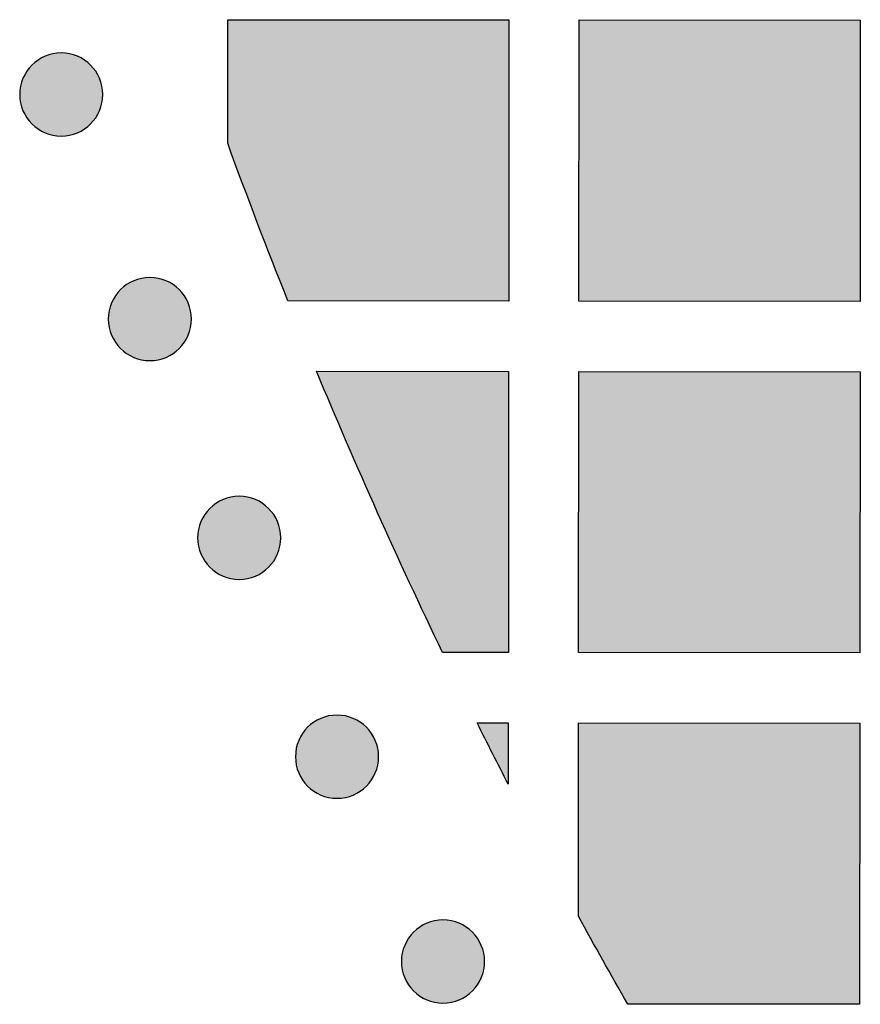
# Model space of a CAD drawing. Header units: millimetres. Extents: x -3873 to -97, y 912 to 4165.
# Tile 601 of 656: x -575 to -539, y 3800 to 3842. Entities that reach past the tile are written whole.
import ezdxf

# ---------------------------------------------------------------- set-up
doc = ezdxf.new("R2010")
doc.units = ezdxf.units.MM
doc.layers.add('pattern', color=7, linetype='Continuous', true_color=0x000000)

msp = doc.modelspace()

# ---------------------------------------------------------------- hatches: boundary and pattern name
at = {"layer": 'pattern'}
for points in [[(-566.163, 3836.468), (-566.159, 3841.744), (-554.159, 3841.733), (-554.169, 3829.734), (-563.593, 3829.742)], [(-551.169, 3829.731), (-551.159, 3841.731), (-539.159, 3841.72), (-539.169, 3829.721)], [(-572.015, 3837.296), (-572.043, 3837.268), (-572.072, 3837.241), (-572.102, 3837.214), (-572.133, 3837.188), (-572.165, 3837.162), (-572.197, 3837.137), (-572.23, 3837.113), (-572.264, 3837.089), (-572.299, 3837.065), (-572.335, 3837.043), (-572.372, 3837.021), (-572.409, 3836.999), (-572.447, 3836.979), (-572.486, 3836.959), (-572.525, 3836.94), (-572.565, 3836.923), (-572.606, 3836.906), (-572.647, 3836.889), (-572.689, 3836.874), (-572.732, 3836.86), (-572.775, 3836.847), (-572.818, 3836.835), (-572.862, 3836.824), (-572.907, 3836.815), (-572.951, 3836.806), (-572.996, 3836.798), (-573.041, 3836.792), (-573.087, 3836.787), (-573.133, 3836.782), (-573.178, 3836.779), (-573.224, 3836.778), (-573.27, 3836.777), (-573.316, 3836.778), (-573.362, 3836.78), (-573.408, 3836.783), (-573.453, 3836.787), (-573.499, 3836.792), (-573.544, 3836.799), (-573.589, 3836.806), (-573.634, 3836.815), (-573.678, 3836.825), (-573.722, 3836.836), (-573.765, 3836.848), (-573.808, 3836.861), (-573.851, 3836.875), (-573.893, 3836.891), (-573.934, 3836.907), (-573.975, 3836.924), (-574.015, 3836.942), (-574.054, 3836.961), (-574.093, 3836.98), (-574.131, 3837.001), (-574.168, 3837.022), (-574.205, 3837.044), (-574.24, 3837.067), (-574.275, 3837.09), (-574.309, 3837.114), (-574.343, 3837.139), (-574.375, 3837.164), (-574.407, 3837.19), (-574.437, 3837.216), (-574.467, 3837.243), (-574.496, 3837.27), (-574.524, 3837.298), (-574.552, 3837.326), (-574.579, 3837.355), (-574.606, 3837.385), (-574.632, 3837.416), (-574.658, 3837.447), (-574.683, 3837.48), (-574.707, 3837.513), (-574.731, 3837.547), (-574.755, 3837.582), (-574.778, 3837.618), (-574.8, 3837.655), (-574.821, 3837.692), (-574.841, 3837.73), (-574.861, 3837.769), (-574.88, 3837.808), (-574.898, 3837.848), (-574.915, 3837.889), (-574.931, 3837.93), (-574.946, 3837.972), (-574.96, 3838.015), (-574.973, 3838.058), (-574.985, 3838.101), (-574.996, 3838.145), (-575.006, 3838.189), (-575.014, 3838.234), (-575.022, 3838.279), (-575.028, 3838.324), (-575.034, 3838.37), (-575.038, 3838.415), (-575.041, 3838.461), (-575.042, 3838.507), (-575.043, 3838.553), (-575.042, 3838.599), (-575.04, 3838.645), (-575.037, 3838.691), (-575.033, 3838.736), (-575.028, 3838.782), (-575.021, 3838.827), (-575.014, 3838.872), (-575.005, 3838.917), (-574.995, 3838.961), (-574.984, 3839.005), (-574.972, 3839.048), (-574.959, 3839.091), (-574.945, 3839.134), (-574.93, 3839.176), (-574.913, 3839.217), (-574.896, 3839.258), (-574.878, 3839.298), (-574.859, 3839.337), (-574.84, 3839.376), (-574.819, 3839.414), (-574.798, 3839.451), (-574.776, 3839.488), (-574.753, 3839.523), (-574.73, 3839.558), (-574.706, 3839.592), (-574.681, 3839.625), (-574.656, 3839.658), (-574.63, 3839.689), (-574.604, 3839.72), (-574.577, 3839.75), (-574.55, 3839.779), (-574.522, 3839.807), (-574.494, 3839.835), (-574.465, 3839.862), (-574.435, 3839.889), (-574.404, 3839.915), (-574.373, 3839.94), (-574.34, 3839.966), (-574.307, 3839.99), (-574.273, 3840.014), (-574.238, 3840.038), (-574.202, 3840.06), (-574.165, 3840.082), (-574.128, 3840.104), (-574.09, 3840.124), (-574.051, 3840.144), (-574.012, 3840.163), (-573.972, 3840.18), (-573.931, 3840.197), (-573.89, 3840.213), (-573.848, 3840.229), (-573.805, 3840.243), (-573.762, 3840.256), (-573.719, 3840.268), (-573.675, 3840.279), (-573.631, 3840.288), (-573.586, 3840.297), (-573.541, 3840.305), (-573.496, 3840.311), (-573.45, 3840.316), (-573.405, 3840.321), (-573.359, 3840.323), (-573.313, 3840.325), (-573.267, 3840.326), (-573.221, 3840.325), (-573.175, 3840.323), (-573.129, 3840.32), (-573.084, 3840.316), (-573.038, 3840.311), (-572.993, 3840.304), (-572.948, 3840.297), (-572.904, 3840.288), (-572.859, 3840.278), (-572.815, 3840.267), (-572.772, 3840.255), (-572.729, 3840.242), (-572.686, 3840.228), (-572.645, 3840.212), (-572.603, 3840.196), (-572.562, 3840.179), (-572.522, 3840.161), (-572.483, 3840.142), (-572.444, 3840.123), (-572.406, 3840.102), (-572.369, 3840.081), (-572.333, 3840.059), (-572.297, 3840.036), (-572.262, 3840.013), (-572.228, 3839.988), (-572.195, 3839.964), (-572.162, 3839.939), (-572.131, 3839.913), (-572.1, 3839.886), (-572.07, 3839.86), (-572.041, 3839.833), (-572.013, 3839.805), (-571.985, 3839.777), (-571.958, 3839.748), (-571.932, 3839.718), (-571.905, 3839.687), (-571.88, 3839.655), (-571.854, 3839.623), (-571.83, 3839.59), (-571.806, 3839.556), (-571.782, 3839.521), (-571.76, 3839.485), (-571.738, 3839.448), (-571.716, 3839.411), (-571.696, 3839.373), (-571.676, 3839.334), (-571.658, 3839.295), (-571.64, 3839.255), (-571.623, 3839.214), (-571.607, 3839.173), (-571.592, 3839.131), (-571.577, 3839.088), (-571.564, 3839.045), (-571.552, 3839.002), (-571.541, 3838.958), (-571.532, 3838.914), (-571.523, 3838.869), (-571.515, 3838.824), (-571.509, 3838.779), (-571.504, 3838.733), (-571.5, 3838.688), (-571.497, 3838.642), (-571.495, 3838.596), (-571.494, 3838.55), (-571.495, 3838.504), (-571.497, 3838.458), (-571.5, 3838.412), (-571.504, 3838.367), (-571.509, 3838.321), (-571.516, 3838.276), (-571.523, 3838.231), (-571.532, 3838.186), (-571.542, 3838.142), (-571.553, 3838.098), (-571.565, 3838.055), (-571.578, 3838.012), (-571.593, 3837.969), (-571.608, 3837.927), (-571.624, 3837.886), (-571.641, 3837.845), (-571.659, 3837.805), (-571.678, 3837.766), (-571.697, 3837.727), (-571.718, 3837.689), (-571.739, 3837.652), (-571.761, 3837.615), (-571.784, 3837.58), (-571.808, 3837.545), (-571.832, 3837.511), (-571.856, 3837.477), (-571.882, 3837.445), (-571.907, 3837.413), (-571.934, 3837.383), (-571.96, 3837.353), (-571.988, 3837.324)], [(-568.232, 3827.712), (-568.26, 3827.684), (-568.289, 3827.657), (-568.319, 3827.63), (-568.35, 3827.604), (-568.381, 3827.578), (-568.414, 3827.553), (-568.447, 3827.529), (-568.481, 3827.505), (-568.516, 3827.481), (-568.552, 3827.458), (-568.588, 3827.436), (-568.626, 3827.415), (-568.664, 3827.395), (-568.702, 3827.375), (-568.742, 3827.356), (-568.782, 3827.338), (-568.823, 3827.321), (-568.864, 3827.305), (-568.906, 3827.29), (-568.948, 3827.276), (-568.991, 3827.263), (-569.035, 3827.251), (-569.079, 3827.24), (-569.123, 3827.23), (-569.168, 3827.222), (-569.213, 3827.214), (-569.258, 3827.208), (-569.304, 3827.202), (-569.349, 3827.198), (-569.395, 3827.195), (-569.441, 3827.194), (-569.487, 3827.193), (-569.533, 3827.194), (-569.579, 3827.196), (-569.624, 3827.199), (-569.67, 3827.203), (-569.715, 3827.208), (-569.761, 3827.215), (-569.806, 3827.222), (-569.85, 3827.231), (-569.895, 3827.241), (-569.938, 3827.252), (-569.982, 3827.264), (-570.025, 3827.277), (-570.067, 3827.291), (-570.109, 3827.306), (-570.151, 3827.323), (-570.191, 3827.34), (-570.231, 3827.358), (-570.271, 3827.376), (-570.31, 3827.396), (-570.348, 3827.417), (-570.385, 3827.438), (-570.421, 3827.46), (-570.457, 3827.483), (-570.492, 3827.506), (-570.526, 3827.53), (-570.559, 3827.555), (-570.592, 3827.58), (-570.623, 3827.606), (-570.654, 3827.632), (-570.684, 3827.659), (-570.713, 3827.686), (-570.741, 3827.714), (-570.768, 3827.742), (-570.796, 3827.771), (-570.822, 3827.801), (-570.848, 3827.832), (-570.874, 3827.863), (-570.899, 3827.896), (-570.924, 3827.929), (-570.948, 3827.963), (-570.971, 3827.998), (-570.994, 3828.034), (-571.016, 3828.07), (-571.037, 3828.108), (-571.058, 3828.146), (-571.077, 3828.185), (-571.096, 3828.224), (-571.114, 3828.264), (-571.131, 3828.305), (-571.147, 3828.346), (-571.162, 3828.388), (-571.176, 3828.431), (-571.189, 3828.474), (-571.201, 3828.517), (-571.212, 3828.561), (-571.222, 3828.605), (-571.231, 3828.65), (-571.238, 3828.695), (-571.245, 3828.74), (-571.25, 3828.786), (-571.254, 3828.831), (-571.257, 3828.877), (-571.259, 3828.923), (-571.26, 3828.969), (-571.259, 3829.015), (-571.257, 3829.061), (-571.254, 3829.106), (-571.25, 3829.152), (-571.245, 3829.198), (-571.238, 3829.243), (-571.23, 3829.288), (-571.222, 3829.332), (-571.212, 3829.377), (-571.201, 3829.421), (-571.189, 3829.464), (-571.175, 3829.507), (-571.161, 3829.55), (-571.146, 3829.591), (-571.13, 3829.633), (-571.113, 3829.673), (-571.095, 3829.714), (-571.076, 3829.753), (-571.056, 3829.792), (-571.036, 3829.83), (-571.015, 3829.867), (-570.993, 3829.903), (-570.97, 3829.939), (-570.946, 3829.974), (-570.922, 3830.008), (-570.898, 3830.041), (-570.872, 3830.074), (-570.847, 3830.105), (-570.82, 3830.136), (-570.793, 3830.166), (-570.766, 3830.195), (-570.739, 3830.223), (-570.711, 3830.251), (-570.682, 3830.278), (-570.652, 3830.304), (-570.621, 3830.331), (-570.589, 3830.356), (-570.557, 3830.382), (-570.523, 3830.406), (-570.489, 3830.43), (-570.454, 3830.454), (-570.419, 3830.476), (-570.382, 3830.498), (-570.345, 3830.52), (-570.307, 3830.54), (-570.268, 3830.56), (-570.229, 3830.578), (-570.189, 3830.596), (-570.148, 3830.613), (-570.106, 3830.629), (-570.064, 3830.644), (-570.022, 3830.659), (-569.979, 3830.672), (-569.935, 3830.684), (-569.892, 3830.694), (-569.847, 3830.704), (-569.803, 3830.713), (-569.758, 3830.721), (-569.712, 3830.727), (-569.667, 3830.732), (-569.621, 3830.736), (-569.575, 3830.739), (-569.53, 3830.741), (-569.484, 3830.742), (-569.438, 3830.741), (-569.392, 3830.739), (-569.346, 3830.736), (-569.3, 3830.732), (-569.255, 3830.727), (-569.21, 3830.72), (-569.165, 3830.712), (-569.12, 3830.704), (-569.076, 3830.694), (-569.032, 3830.683), (-568.989, 3830.671), (-568.946, 3830.658), (-568.903, 3830.643), (-568.861, 3830.628), (-568.82, 3830.612), (-568.779, 3830.595), (-568.739, 3830.577), (-568.7, 3830.558), (-568.661, 3830.539), (-568.623, 3830.518), (-568.586, 3830.497), (-568.549, 3830.475), (-568.513, 3830.452), (-568.479, 3830.428), (-568.444, 3830.404), (-568.411, 3830.38), (-568.379, 3830.354), (-568.347, 3830.329), (-568.317, 3830.302), (-568.287, 3830.276), (-568.258, 3830.248), (-568.23, 3830.221), (-568.202, 3830.193), (-568.175, 3830.164), (-568.148, 3830.134), (-568.122, 3830.103), (-568.096, 3830.071), (-568.071, 3830.039), (-568.046, 3830.006), (-568.022, 3829.971), (-567.999, 3829.937), (-567.976, 3829.901), (-567.954, 3829.864), (-567.933, 3829.827), (-567.913, 3829.789), (-567.893, 3829.75), (-567.874, 3829.711), (-567.856, 3829.671), (-567.839, 3829.63), (-567.823, 3829.589), (-567.808, 3829.547), (-567.794, 3829.504), (-567.781, 3829.461), (-567.769, 3829.418), (-567.758, 3829.374), (-567.748, 3829.329), (-567.74, 3829.285), (-567.732, 3829.24), (-567.726, 3829.195), (-567.72, 3829.149), (-567.716, 3829.103), (-567.713, 3829.058), (-567.711, 3829.012), (-567.711, 3828.966), (-567.712, 3828.92), (-567.713, 3828.874), (-567.716, 3828.828), (-567.721, 3828.783), (-567.726, 3828.737), (-567.732, 3828.692), (-567.74, 3828.647), (-567.749, 3828.602), (-567.759, 3828.558), (-567.77, 3828.514), (-567.782, 3828.471), (-567.795, 3828.428), (-567.809, 3828.385), (-567.824, 3828.343), (-567.84, 3828.302), (-567.857, 3828.261), (-567.875, 3828.221), (-567.894, 3828.182), (-567.914, 3828.143), (-567.935, 3828.105), (-567.956, 3828.068), (-567.978, 3828.031), (-568.001, 3827.996), (-568.024, 3827.961), (-568.048, 3827.927), (-568.073, 3827.893), (-568.098, 3827.861), (-568.124, 3827.829), (-568.15, 3827.799), (-568.177, 3827.769), (-568.204, 3827.74)], [(-562.37, 3826.741), (-554.172, 3826.733), (-554.182, 3814.734), (-556.99, 3814.736), (-559.763, 3820.701)], [(-551.172, 3826.731), (-539.172, 3826.72), (-539.182, 3814.721), (-551.182, 3814.731)], [(-564.419, 3818.375), (-564.447, 3818.348), (-564.476, 3818.32), (-564.506, 3818.294), (-564.537, 3818.268), (-564.568, 3818.242), (-564.601, 3818.217), (-564.634, 3818.192), (-564.668, 3818.168), (-564.703, 3818.145), (-564.739, 3818.122), (-564.775, 3818.1), (-564.813, 3818.079), (-564.851, 3818.058), (-564.889, 3818.039), (-564.929, 3818.02), (-564.969, 3818.002), (-565.01, 3817.985), (-565.051, 3817.969), (-565.093, 3817.954), (-565.135, 3817.94), (-565.178, 3817.927), (-565.222, 3817.915), (-565.266, 3817.904), (-565.31, 3817.894), (-565.355, 3817.885), (-565.4, 3817.878), (-565.445, 3817.871), (-565.49, 3817.866), (-565.536, 3817.862), (-565.582, 3817.859), (-565.628, 3817.857), (-565.674, 3817.857), (-565.72, 3817.857), (-565.766, 3817.859), (-565.811, 3817.862), (-565.857, 3817.866), (-565.902, 3817.872), (-565.948, 3817.878), (-565.993, 3817.886), (-566.037, 3817.894), (-566.082, 3817.904), (-566.125, 3817.915), (-566.169, 3817.927), (-566.212, 3817.941), (-566.254, 3817.955), (-566.296, 3817.97), (-566.338, 3817.986), (-566.378, 3818.003), (-566.418, 3818.021), (-566.458, 3818.04), (-566.497, 3818.06), (-566.535, 3818.08), (-566.572, 3818.101), (-566.608, 3818.124), (-566.644, 3818.146), (-566.679, 3818.17), (-566.713, 3818.194), (-566.746, 3818.219), (-566.779, 3818.244), (-566.81, 3818.27), (-566.841, 3818.296), (-566.871, 3818.323), (-566.9, 3818.35), (-566.928, 3818.377), (-566.955, 3818.405), (-566.983, 3818.435), (-567.009, 3818.464), (-567.035, 3818.495), (-567.061, 3818.527), (-567.086, 3818.559), (-567.111, 3818.593), (-567.135, 3818.627), (-567.158, 3818.662), (-567.181, 3818.697), (-567.203, 3818.734), (-567.224, 3818.771), (-567.245, 3818.809), (-567.264, 3818.848), (-567.283, 3818.887), (-567.301, 3818.928), (-567.318, 3818.968), (-567.334, 3819.01), (-567.349, 3819.052), (-567.363, 3819.094), (-567.376, 3819.137), (-567.388, 3819.181), (-567.399, 3819.224), (-567.409, 3819.269), (-567.418, 3819.313), (-567.425, 3819.358), (-567.432, 3819.404), (-567.437, 3819.449), (-567.441, 3819.495), (-567.444, 3819.541), (-567.446, 3819.586), (-567.446, 3819.632), (-567.446, 3819.678), (-567.444, 3819.724), (-567.441, 3819.77), (-567.437, 3819.816), (-567.431, 3819.861), (-567.425, 3819.906), (-567.417, 3819.951), (-567.409, 3819.996), (-567.399, 3820.04), (-567.388, 3820.084), (-567.376, 3820.128), (-567.362, 3820.171), (-567.348, 3820.213), (-567.333, 3820.255), (-567.317, 3820.296), (-567.3, 3820.337), (-567.282, 3820.377), (-567.263, 3820.416), (-567.243, 3820.455), (-567.223, 3820.493), (-567.202, 3820.53), (-567.179, 3820.567), (-567.157, 3820.603), (-567.133, 3820.637), (-567.109, 3820.672), (-567.085, 3820.705), (-567.059, 3820.737), (-567.033, 3820.769), (-567.007, 3820.8), (-566.98, 3820.829), (-566.953, 3820.858), (-566.926, 3820.887), (-566.898, 3820.914), (-566.868, 3820.941), (-566.839, 3820.968), (-566.808, 3820.994), (-566.776, 3821.02), (-566.744, 3821.045), (-566.71, 3821.07), (-566.676, 3821.094), (-566.641, 3821.117), (-566.606, 3821.14), (-566.569, 3821.162), (-566.532, 3821.183), (-566.494, 3821.203), (-566.455, 3821.223), (-566.416, 3821.242), (-566.375, 3821.26), (-566.335, 3821.277), (-566.293, 3821.293), (-566.251, 3821.308), (-566.209, 3821.322), (-566.166, 3821.335), (-566.122, 3821.347), (-566.079, 3821.358), (-566.034, 3821.368), (-565.99, 3821.377), (-565.945, 3821.384), (-565.899, 3821.391), (-565.854, 3821.396), (-565.808, 3821.4), (-565.762, 3821.403), (-565.717, 3821.405), (-565.671, 3821.405), (-565.625, 3821.404), (-565.579, 3821.403), (-565.533, 3821.4), (-565.487, 3821.395), (-565.442, 3821.39), (-565.397, 3821.384), (-565.352, 3821.376), (-565.307, 3821.367), (-565.263, 3821.357), (-565.219, 3821.346), (-565.175, 3821.334), (-565.133, 3821.321), (-565.09, 3821.307), (-565.048, 3821.292), (-565.007, 3821.276), (-564.966, 3821.259), (-564.926, 3821.241), (-564.887, 3821.222), (-564.848, 3821.202), (-564.81, 3821.181), (-564.773, 3821.16), (-564.736, 3821.138), (-564.7, 3821.115), (-564.666, 3821.092), (-564.631, 3821.068), (-564.598, 3821.043), (-564.566, 3821.018), (-564.534, 3820.992), (-564.503, 3820.966), (-564.474, 3820.939), (-564.445, 3820.912), (-564.416, 3820.884), (-564.389, 3820.856), (-564.362, 3820.827), (-564.335, 3820.797), (-564.309, 3820.766), (-564.283, 3820.735), (-564.258, 3820.702), (-564.233, 3820.669), (-564.209, 3820.635), (-564.186, 3820.6), (-564.163, 3820.564), (-564.141, 3820.528), (-564.12, 3820.49), (-564.1, 3820.452), (-564.08, 3820.414), (-564.061, 3820.374), (-564.043, 3820.334), (-564.026, 3820.293), (-564.01, 3820.252), (-563.995, 3820.21), (-563.981, 3820.168), (-563.968, 3820.125), (-563.956, 3820.081), (-563.945, 3820.037), (-563.935, 3819.993), (-563.927, 3819.948), (-563.919, 3819.903), (-563.913, 3819.858), (-563.907, 3819.813), (-563.903, 3819.767), (-563.9, 3819.721), (-563.898, 3819.675), (-563.898, 3819.629), (-563.899, 3819.583), (-563.9, 3819.537), (-563.903, 3819.492), (-563.908, 3819.446), (-563.913, 3819.401), (-563.919, 3819.355), (-563.927, 3819.31), (-563.936, 3819.266), (-563.946, 3819.221), (-563.957, 3819.178), (-563.969, 3819.134), (-563.982, 3819.091), (-563.996, 3819.049), (-564.011, 3819.007), (-564.027, 3818.965), (-564.044, 3818.925), (-564.062, 3818.885), (-564.081, 3818.845), (-564.101, 3818.806), (-564.122, 3818.769), (-564.143, 3818.731), (-564.165, 3818.695), (-564.188, 3818.659), (-564.211, 3818.624), (-564.235, 3818.59), (-564.26, 3818.557), (-564.285, 3818.524), (-564.311, 3818.493), (-564.337, 3818.462), (-564.364, 3818.432), (-564.391, 3818.403)], [(-560.243, 3809.032), (-560.272, 3809.005), (-560.301, 3808.978), (-560.331, 3808.951), (-560.361, 3808.925), (-560.393, 3808.899), (-560.425, 3808.874), (-560.459, 3808.849), (-560.493, 3808.825), (-560.528, 3808.802), (-560.563, 3808.779), (-560.6, 3808.757), (-560.637, 3808.736), (-560.675, 3808.715), (-560.714, 3808.696), (-560.754, 3808.677), (-560.794, 3808.659), (-560.834, 3808.642), (-560.876, 3808.626), (-560.918, 3808.611), (-560.96, 3808.597), (-561.003, 3808.584), (-561.047, 3808.572), (-561.091, 3808.561), (-561.135, 3808.551), (-561.18, 3808.542), (-561.224, 3808.535), (-561.27, 3808.528), (-561.315, 3808.523), (-561.361, 3808.519), (-561.407, 3808.516), (-561.453, 3808.514), (-561.498, 3808.514), (-561.544, 3808.514), (-561.59, 3808.516), (-561.636, 3808.519), (-561.682, 3808.523), (-561.727, 3808.529), (-561.772, 3808.535), (-561.817, 3808.543), (-561.862, 3808.552), (-561.906, 3808.562), (-561.95, 3808.573), (-561.994, 3808.585), (-562.037, 3808.598), (-562.079, 3808.612), (-562.121, 3808.627), (-562.162, 3808.643), (-562.203, 3808.66), (-562.243, 3808.678), (-562.283, 3808.697), (-562.321, 3808.717), (-562.359, 3808.737), (-562.396, 3808.759), (-562.433, 3808.781), (-562.469, 3808.803), (-562.504, 3808.827), (-562.538, 3808.851), (-562.571, 3808.876), (-562.603, 3808.901), (-562.635, 3808.927), (-562.666, 3808.953), (-562.695, 3808.98), (-562.724, 3809.007), (-562.753, 3809.034), (-562.78, 3809.063), (-562.807, 3809.092), (-562.834, 3809.122), (-562.86, 3809.152), (-562.886, 3809.184), (-562.911, 3809.216), (-562.936, 3809.25), (-562.96, 3809.284), (-562.983, 3809.319), (-563.006, 3809.355), (-563.028, 3809.391), (-563.049, 3809.428), (-563.07, 3809.466), (-563.089, 3809.505), (-563.108, 3809.545), (-563.126, 3809.585), (-563.143, 3809.625), (-563.159, 3809.667), (-563.174, 3809.709), (-563.188, 3809.751), (-563.201, 3809.794), (-563.213, 3809.838), (-563.224, 3809.882), (-563.234, 3809.926), (-563.243, 3809.971), (-563.25, 3810.016), (-563.257, 3810.061), (-563.262, 3810.106), (-563.266, 3810.152), (-563.269, 3810.198), (-563.271, 3810.244), (-563.271, 3810.29), (-563.271, 3810.335), (-563.269, 3810.381), (-563.266, 3810.427), (-563.262, 3810.473), (-563.256, 3810.518), (-563.25, 3810.563), (-563.242, 3810.608), (-563.233, 3810.653), (-563.223, 3810.697), (-563.212, 3810.741), (-563.2, 3810.785), (-563.187, 3810.828), (-563.173, 3810.87), (-563.158, 3810.912), (-563.142, 3810.953), (-563.125, 3810.994), (-563.107, 3811.034), (-563.088, 3811.074), (-563.068, 3811.112), (-563.048, 3811.15), (-563.026, 3811.188), (-563.004, 3811.224), (-562.981, 3811.26), (-562.958, 3811.295), (-562.934, 3811.329), (-562.909, 3811.362), (-562.884, 3811.394), (-562.858, 3811.426), (-562.832, 3811.457), (-562.805, 3811.487), (-562.778, 3811.516), (-562.75, 3811.544), (-562.722, 3811.571), (-562.693, 3811.598), (-562.663, 3811.625), (-562.633, 3811.651), (-562.601, 3811.677), (-562.568, 3811.702), (-562.535, 3811.727), (-562.501, 3811.751), (-562.466, 3811.774), (-562.43, 3811.797), (-562.394, 3811.819), (-562.357, 3811.84), (-562.319, 3811.861), (-562.28, 3811.88), (-562.24, 3811.899), (-562.2, 3811.917), (-562.159, 3811.934), (-562.118, 3811.95), (-562.076, 3811.965), (-562.034, 3811.979), (-561.991, 3811.992), (-561.947, 3812.004), (-561.903, 3812.015), (-561.859, 3812.025), (-561.814, 3812.034), (-561.769, 3812.041), (-561.724, 3812.048), (-561.679, 3812.053), (-561.633, 3812.057), (-561.587, 3812.06), (-561.541, 3812.062), (-561.495, 3812.062), (-561.449, 3812.062), (-561.404, 3812.06), (-561.358, 3812.057), (-561.312, 3812.053), (-561.267, 3812.047), (-561.221, 3812.041), (-561.176, 3812.033), (-561.132, 3812.024), (-561.088, 3812.014), (-561.044, 3812.003), (-561, 3811.991), (-560.957, 3811.978), (-560.915, 3811.964), (-560.873, 3811.949), (-560.832, 3811.933), (-560.791, 3811.916), (-560.751, 3811.898), (-560.711, 3811.879), (-560.673, 3811.859), (-560.635, 3811.839), (-560.597, 3811.817), (-560.561, 3811.795), (-560.525, 3811.773), (-560.49, 3811.749), (-560.456, 3811.725), (-560.423, 3811.7), (-560.39, 3811.675), (-560.359, 3811.649), (-560.328, 3811.623), (-560.298, 3811.596), (-560.269, 3811.569), (-560.241, 3811.542), (-560.214, 3811.513), (-560.187, 3811.484), (-560.16, 3811.454), (-560.134, 3811.424), (-560.108, 3811.392), (-560.083, 3811.36), (-560.058, 3811.326), (-560.034, 3811.292), (-560.011, 3811.257), (-559.988, 3811.221), (-559.966, 3811.185), (-559.945, 3811.148), (-559.924, 3811.11), (-559.905, 3811.071), (-559.886, 3811.031), (-559.868, 3810.991), (-559.851, 3810.951), (-559.835, 3810.909), (-559.82, 3810.867), (-559.806, 3810.825), (-559.793, 3810.782), (-559.781, 3810.738), (-559.77, 3810.694), (-559.76, 3810.65), (-559.751, 3810.605), (-559.744, 3810.56), (-559.737, 3810.515), (-559.732, 3810.47), (-559.728, 3810.424), (-559.725, 3810.378), (-559.723, 3810.332), (-559.723, 3810.286), (-559.723, 3810.241), (-559.725, 3810.195), (-559.728, 3810.149), (-559.732, 3810.103), (-559.738, 3810.058), (-559.744, 3810.012), (-559.752, 3809.968), (-559.761, 3809.923), (-559.77, 3809.879), (-559.781, 3809.835), (-559.794, 3809.791), (-559.807, 3809.748), (-559.821, 3809.706), (-559.836, 3809.664), (-559.852, 3809.623), (-559.869, 3809.582), (-559.887, 3809.542), (-559.906, 3809.502), (-559.926, 3809.464), (-559.946, 3809.426), (-559.968, 3809.388), (-559.99, 3809.352), (-560.012, 3809.316), (-560.036, 3809.281), (-560.06, 3809.247), (-560.085, 3809.214), (-560.11, 3809.182), (-560.136, 3809.15), (-560.162, 3809.119), (-560.189, 3809.089), (-560.216, 3809.06)], [(-555.517, 3811.735), (-554.185, 3811.734), (-554.187, 3809.111)], [(-551.192, 3803.48), (-551.185, 3811.731), (-539.185, 3811.72), (-539.195, 3799.72), (-549.088, 3799.729)], [(-555.719, 3800.29), (-555.747, 3800.263), (-555.776, 3800.236), (-555.806, 3800.209), (-555.837, 3800.183), (-555.869, 3800.157), (-555.901, 3800.132), (-555.935, 3800.107), (-555.969, 3800.083), (-556.004, 3800.06), (-556.039, 3800.037), (-556.076, 3800.015), (-556.113, 3799.994), (-556.151, 3799.973), (-556.19, 3799.954), (-556.229, 3799.935), (-556.269, 3799.917), (-556.31, 3799.9), (-556.352, 3799.884), (-556.394, 3799.869), (-556.436, 3799.855), (-556.479, 3799.842), (-556.522, 3799.83), (-556.566, 3799.819), (-556.611, 3799.809), (-556.655, 3799.8), (-556.7, 3799.793), (-556.746, 3799.786), (-556.791, 3799.781), (-556.837, 3799.777), (-556.883, 3799.774), (-556.928, 3799.772), (-556.974, 3799.772), (-557.02, 3799.772), (-557.066, 3799.774), (-557.112, 3799.777), (-557.158, 3799.781), (-557.203, 3799.787), (-557.248, 3799.793), (-557.293, 3799.801), (-557.338, 3799.81), (-557.382, 3799.82), (-557.426, 3799.831), (-557.469, 3799.843), (-557.512, 3799.856), (-557.555, 3799.87), (-557.597, 3799.885), (-557.638, 3799.901), (-557.679, 3799.918), (-557.719, 3799.936), (-557.758, 3799.955), (-557.797, 3799.975), (-557.835, 3799.995), (-557.872, 3800.017), (-557.909, 3800.039), (-557.945, 3800.062), (-557.979, 3800.085), (-558.014, 3800.109), (-558.047, 3800.134), (-558.079, 3800.159), (-558.111, 3800.185), (-558.141, 3800.211), (-558.171, 3800.238), (-558.2, 3800.265), (-558.228, 3800.293), (-558.256, 3800.321), (-558.283, 3800.35), (-558.31, 3800.38), (-558.336, 3800.41), (-558.362, 3800.442), (-558.387, 3800.475), (-558.412, 3800.508), (-558.436, 3800.542), (-558.459, 3800.577), (-558.482, 3800.613), (-558.504, 3800.649), (-558.525, 3800.686), (-558.545, 3800.725), (-558.565, 3800.763), (-558.584, 3800.803), (-558.602, 3800.843), (-558.619, 3800.884), (-558.635, 3800.925), (-558.65, 3800.967), (-558.664, 3801.009), (-558.677, 3801.052), (-558.689, 3801.096), (-558.7, 3801.14), (-558.71, 3801.184), (-558.718, 3801.229), (-558.726, 3801.274), (-558.732, 3801.319), (-558.738, 3801.364), (-558.742, 3801.41), (-558.745, 3801.456), (-558.747, 3801.502), (-558.747, 3801.548), (-558.746, 3801.594), (-558.745, 3801.639), (-558.742, 3801.685), (-558.737, 3801.731), (-558.732, 3801.776), (-558.726, 3801.822), (-558.718, 3801.867), (-558.709, 3801.911), (-558.699, 3801.955), (-558.688, 3801.999), (-558.676, 3802.043), (-558.663, 3802.086), (-558.649, 3802.128), (-558.634, 3802.17), (-558.618, 3802.212), (-558.601, 3802.252), (-558.583, 3802.292), (-558.564, 3802.332), (-558.544, 3802.37), (-558.523, 3802.408), (-558.502, 3802.446), (-558.48, 3802.482), (-558.457, 3802.518), (-558.434, 3802.553), (-558.41, 3802.587), (-558.385, 3802.62), (-558.36, 3802.653), (-558.334, 3802.684), (-558.308, 3802.715), (-558.281, 3802.745), (-558.254, 3802.774), (-558.226, 3802.802), (-558.198, 3802.829), (-558.169, 3802.856), (-558.139, 3802.883), (-558.108, 3802.909), (-558.077, 3802.935), (-558.044, 3802.96), (-558.011, 3802.985), (-557.977, 3803.009), (-557.942, 3803.032), (-557.906, 3803.055), (-557.87, 3803.077), (-557.832, 3803.098), (-557.794, 3803.119), (-557.756, 3803.138), (-557.716, 3803.157), (-557.676, 3803.175), (-557.635, 3803.192), (-557.594, 3803.208), (-557.552, 3803.223), (-557.51, 3803.237), (-557.467, 3803.25), (-557.423, 3803.262), (-557.379, 3803.273), (-557.335, 3803.283), (-557.29, 3803.292), (-557.245, 3803.299), (-557.2, 3803.306), (-557.154, 3803.311), (-557.109, 3803.315), (-557.063, 3803.318), (-557.017, 3803.32), (-556.971, 3803.32), (-556.925, 3803.32), (-556.879, 3803.318), (-556.834, 3803.315), (-556.788, 3803.311), (-556.743, 3803.305), (-556.697, 3803.299), (-556.652, 3803.291), (-556.608, 3803.282), (-556.563, 3803.273), (-556.52, 3803.262), (-556.476, 3803.249), (-556.433, 3803.236), (-556.391, 3803.222), (-556.349, 3803.207), (-556.307, 3803.191), (-556.267, 3803.174), (-556.227, 3803.156), (-556.187, 3803.137), (-556.148, 3803.117), (-556.11, 3803.097), (-556.073, 3803.075), (-556.037, 3803.053), (-556.001, 3803.031), (-555.966, 3803.007), (-555.932, 3802.983), (-555.899, 3802.958), (-555.866, 3802.933), (-555.835, 3802.907), (-555.804, 3802.881), (-555.774, 3802.854), (-555.745, 3802.827), (-555.717, 3802.8), (-555.69, 3802.771), (-555.662, 3802.742), (-555.636, 3802.712), (-555.61, 3802.682), (-555.584, 3802.65), (-555.559, 3802.618), (-555.534, 3802.584), (-555.51, 3802.55), (-555.487, 3802.515), (-555.464, 3802.48), (-555.442, 3802.443), (-555.421, 3802.406), (-555.4, 3802.368), (-555.381, 3802.329), (-555.362, 3802.29), (-555.344, 3802.249), (-555.327, 3802.209), (-555.311, 3802.167), (-555.296, 3802.125), (-555.282, 3802.083), (-555.269, 3802.04), (-555.257, 3801.996), (-555.246, 3801.952), (-555.236, 3801.908), (-555.227, 3801.863), (-555.22, 3801.819), (-555.213, 3801.773), (-555.208, 3801.728), (-555.204, 3801.682), (-555.201, 3801.636), (-555.199, 3801.59), (-555.198, 3801.545), (-555.199, 3801.499), (-555.201, 3801.453), (-555.204, 3801.407), (-555.208, 3801.361), (-555.213, 3801.316), (-555.22, 3801.271), (-555.228, 3801.226), (-555.236, 3801.181), (-555.246, 3801.137), (-555.257, 3801.093), (-555.269, 3801.049), (-555.283, 3801.006), (-555.297, 3800.964), (-555.312, 3800.922), (-555.328, 3800.881), (-555.345, 3800.84), (-555.363, 3800.8), (-555.382, 3800.76), (-555.402, 3800.722), (-555.422, 3800.684), (-555.443, 3800.647), (-555.465, 3800.61), (-555.488, 3800.574), (-555.512, 3800.539), (-555.536, 3800.505), (-555.56, 3800.472), (-555.586, 3800.44), (-555.611, 3800.408), (-555.638, 3800.377), (-555.665, 3800.348), (-555.692, 3800.319)]]:
    msp.add_hatch(color=256, dxfattribs=at).paths.add_polyline_path(points, flags=0)

# ---------------------------------------------------------------- linework, layer by layer
for points in [[(-566.163, 3836.468), (-566.159, 3841.744), (-554.159, 3841.733), (-554.169, 3829.734), (-563.593, 3829.742)], [(-562.37, 3826.741), (-554.172, 3826.733), (-554.182, 3814.734), (-556.99, 3814.736)], [(-555.517, 3811.735), (-554.185, 3811.734), (-554.187, 3809.111)], [(-551.192, 3803.48), (-551.185, 3811.731), (-539.185, 3811.72), (-539.195, 3799.72), (-549.088, 3799.729)]]:
    msp.add_lwpolyline(points, dxfattribs=at)
for points in [[(-551.169, 3829.731), (-551.159, 3841.731), (-539.159, 3841.72), (-539.169, 3829.721)], [(-551.172, 3826.731), (-539.172, 3826.72), (-539.182, 3814.721), (-551.182, 3814.731)]]:
    msp.add_lwpolyline(points, close=True, dxfattribs=at)
at = {"layer": 'pattern', "extrusion": (0, 0, -1)}
for centre in [(573.269, 3838.551), (569.485, 3828.967), (565.672, 3819.631), (561.497, 3810.288), (556.973, 3801.546)]:
    msp.add_circle(centre, 1.774, dxfattribs=at)
for start, end in [(338.2201, 339.95294), (334.27405, 337.44017), (332.76166, 333.46952), (330.19177, 331.22664)]:
    msp.add_arc((342.499, 3918.083), 238.09, start, end, dxfattribs=at)

doc.saveas('drawing.dxf')
